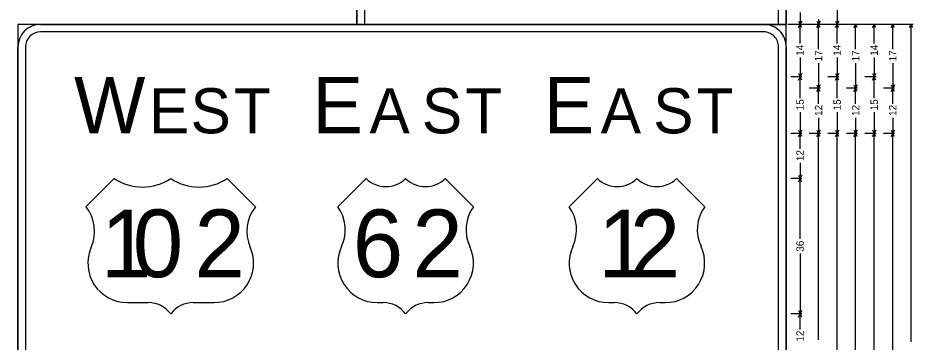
# Model space of a CAD drawing. Extents: x 667331 to 731245, y 738830 to 753817.
# Drawn here: x 729565.7 to 729993.6, y 749932.3 to 750087.4 of the extents above; entities that cross this region are included whole.
import ezdxf

# ---------------------------------------------------------------- set-up
doc = ezdxf.new("R2010")
doc.units = 0
doc.layers.add('R_SIGN', color=7, linetype='Continuous')

msp = doc.modelspace()

# ---------------------------------------------------------------- linework, layer by layer
at = {"layer": 'R_SIGN'}
for p, q in [((729957.29, 750107.85), (729957.29, 750084.35)), ((729939.58, 750090), (729939.58, 750084.35)), ((729948.44, 750086.87), (729948.44, 750084.35)), ((729993.61, 750084.35), (729933.82, 750084.35)), ((729958.18, 750084.35), (729933.82, 750084.35)), ((729940.46, 750084.35), (729935.15, 750084.35)), ((729940.46, 750084.35), (729935.15, 750084.35)), ((729938.79, 750085.93), (729939.58, 750084.35)), ((729938.79, 750082.76), (729939.58, 750084.35)), ((729940.37, 750085.93), (729939.58, 750084.35)), ((729939.58, 750075.11), (729939.58, 750084.35)), ((729940.37, 750082.76), (729939.58, 750084.35)), ((729949.32, 750084.35), (729944.01, 750084.35)), ((729949.32, 750084.35), (729944.01, 750084.35)), ((729947.64, 750085.93), (729948.44, 750084.35)), ((729947.64, 750082.76), (729948.44, 750084.35)), ((729949.23, 750085.93), (729948.44, 750084.35)), ((729948.44, 750072.41), (729948.44, 750084.35)), ((729949.23, 750082.76), (729948.44, 750084.35)), ((729958.18, 750084.35), (729952.86, 750084.35)), ((729956.5, 750085.93), (729957.29, 750084.35)), ((729956.5, 750082.76), (729957.29, 750084.35)), ((729958.09, 750085.93), (729957.29, 750084.35)), ((729957.29, 750075.11), (729957.29, 750084.35)), ((729958.09, 750082.76), (729957.29, 750084.35)), ((729967.04, 750084.35), (729961.72, 750084.35)), ((729965.36, 750082.76), (729966.15, 750084.35)), ((729966.15, 750072.41), (729966.15, 750084.35)), ((729966.94, 750082.76), (729966.15, 750084.35)), ((729975.9, 750084.35), (729970.58, 750084.35)), ((729974.22, 750082.76), (729975.01, 750084.35)), ((729975.01, 750075.11), (729975.01, 750084.35)), ((729975.8, 750082.76), (729975.01, 750084.35)), ((729984.75, 750084.35), (729979.44, 750084.35)), ((729983.08, 750082.76), (729983.87, 750084.35)), ((729983.87, 750072.41), (729983.87, 750084.35)), ((729984.66, 750082.76), (729983.87, 750084.35)), ((729991.93, 750082.76), (729992.73, 750084.35)), ((729992.73, 749932.5), (729992.73, 750084.35)), ((729993.52, 750082.76), (729992.73, 750084.35)), ((729939.58, 750068.44), (729939.58, 750059.19)), ((729948.44, 750065.73), (729948.44, 750053.79)), ((729957.29, 750068.44), (729957.29, 750059.19)), ((729966.15, 750065.73), (729966.15, 750053.79)), ((729975.01, 750068.44), (729975.01, 750059.19)), ((729983.87, 750065.73), (729983.87, 750053.79)), ((729938.79, 750060.78), (729939.58, 750059.19)), ((729940.37, 750060.78), (729939.58, 750059.19)), ((729956.5, 750060.78), (729957.29, 750059.19)), ((729958.09, 750060.78), (729957.29, 750059.19)), ((729974.22, 750060.78), (729975.01, 750059.19)), ((729975.8, 750060.78), (729975.01, 750059.19)), ((729940.46, 750059.19), (729935.15, 750059.19)), ((729938.79, 750057.61), (729939.58, 750059.19)), ((729939.58, 750049.05), (729939.58, 750059.19)), ((729940.37, 750057.61), (729939.58, 750059.19)), ((729958.18, 750059.19), (729952.86, 750059.19)), ((729956.5, 750057.61), (729957.29, 750059.19)), ((729957.29, 750049.05), (729957.29, 750059.19)), ((729958.09, 750057.61), (729957.29, 750059.19)), ((729975.9, 750059.19), (729970.58, 750059.19)), ((729974.22, 750057.61), (729975.01, 750059.19)), ((729975.01, 750049.05), (729975.01, 750059.19)), ((729975.8, 750057.61), (729975.01, 750059.19)), ((729949.32, 750053.79), (729944.01, 750053.79)), ((729947.64, 750055.38), (729948.44, 750053.79)), ((729947.64, 750052.21), (729948.44, 750053.79)), ((729949.23, 750055.38), (729948.44, 750053.79)), ((729948.44, 750046.33), (729948.44, 750053.79)), ((729949.23, 750052.21), (729948.44, 750053.79)), ((729967.04, 750053.79), (729961.72, 750053.79)), ((729965.36, 750055.38), (729966.15, 750053.79)), ((729965.36, 750052.21), (729966.15, 750053.79)), ((729966.94, 750055.38), (729966.15, 750053.79)), ((729966.15, 750046.33), (729966.15, 750053.79)), ((729966.94, 750052.21), (729966.15, 750053.79)), ((729984.75, 750053.79), (729979.44, 750053.79)), ((729983.08, 750055.38), (729983.87, 750053.79)), ((729983.08, 750052.21), (729983.87, 750053.79)), ((729984.66, 750055.38), (729983.87, 750053.79)), ((729983.87, 750046.33), (729983.87, 750053.79)), ((729984.66, 750052.21), (729983.87, 750053.79)), ((729939.58, 750042.34), (729939.58, 750032.19)), ((729948.44, 750039.66), (729948.44, 750032.19)), ((729957.29, 750042.34), (729957.29, 750032.19)), ((729966.15, 750039.66), (729966.15, 750032.19)), ((729975.01, 750042.34), (729975.01, 750032.19)), ((729983.87, 750039.66), (729983.87, 750032.19)), ((729940.46, 750032.19), (729935.15, 750032.19)), ((729938.79, 750033.78), (729939.58, 750032.19)), ((729938.79, 750030.61), (729939.58, 750032.19)), ((729940.37, 750033.78), (729939.58, 750032.19)), ((729939.58, 750024.73), (729939.58, 750032.19)), ((729940.37, 750030.61), (729939.58, 750032.19)), ((729949.32, 750032.19), (729944.01, 750032.19)), ((729947.64, 750033.78), (729948.44, 750032.19)), ((729947.64, 750030.61), (729948.44, 750032.19)), ((729949.23, 750033.78), (729948.44, 750032.19)), ((729948.44, 749933.35), (729948.44, 750032.19)), ((729949.23, 750030.61), (729948.44, 750032.19)), ((729958.18, 750032.19), (729952.86, 750032.19)), ((729958.18, 750032.19), (729952.86, 750032.19)), ((729956.5, 750033.78), (729957.29, 750032.19)), ((729956.5, 750030.61), (729957.29, 750032.19)), ((729958.09, 750033.78), (729957.29, 750032.19)), ((729957.29, 749906.44), (729957.29, 750032.19)), ((729958.09, 750030.61), (729957.29, 750032.19)), ((729967.04, 750032.19), (729961.72, 750032.19)), ((729967.04, 750032.19), (729961.72, 750032.19)), ((729965.36, 750033.78), (729966.15, 750032.19)), ((729965.36, 750030.61), (729966.15, 750032.19)), ((729966.94, 750033.78), (729966.15, 750032.19)), ((729966.15, 749906.44), (729966.15, 750032.19)), ((729966.94, 750030.61), (729966.15, 750032.19)), ((729975.9, 750032.19), (729970.58, 750032.19)), ((729975.9, 750032.19), (729970.58, 750032.19)), ((729974.22, 750033.78), (729975.01, 750032.19)), ((729974.22, 750030.61), (729975.01, 750032.19)), ((729975.8, 750033.78), (729975.01, 750032.19)), ((729975.01, 749906.44), (729975.01, 750032.19)), ((729975.8, 750030.61), (729975.01, 750032.19)), ((729984.75, 750032.19), (729979.44, 750032.19)), ((729984.75, 750032.19), (729979.44, 750032.19)), ((729983.08, 750033.78), (729983.87, 750032.19)), ((729983.08, 750030.61), (729983.87, 750032.19)), ((729984.66, 750033.78), (729983.87, 750032.19)), ((729983.87, 749906.44), (729983.87, 750032.19)), ((729984.66, 750030.61), (729983.87, 750032.19)), ((729939.58, 750018.06), (729939.58, 750010.59)), ((729611.78, 750010.59), (729598.28, 749997.09)), ((729679.28, 749997.09), (729665.78, 750010.59)), ((729732.16, 750010.59), (729718.66, 749997.09)), ((729783.46, 749997.09), (729769.96, 750010.59)), ((729842.72, 750010.59), (729829.22, 749997.09)), ((729894.02, 749997.09), (729880.52, 750010.59)), ((729940.46, 750010.59), (729935.15, 750010.59)), ((729938.79, 750012.18), (729939.58, 750010.59)), ((729938.79, 750009.01), (729939.58, 750010.59)), ((729940.37, 750012.18), (729939.58, 750010.59)), ((729939.58, 749981.72), (729939.58, 750010.59)), ((729940.37, 750009.01), (729939.58, 750010.59)), ((729939.58, 749974.66), (729939.58, 749945.79)), ((729618.08, 749951.19), (729627.98, 749951.19)), ((729649.58, 749951.19), (729659.48, 749951.19)), ((729737.56, 749951.19), (729740.26, 749951.19)), ((729761.86, 749951.19), (729764.56, 749951.19)), ((729848.12, 749951.19), (729850.82, 749951.19)), ((729872.42, 749951.19), (729875.12, 749951.19)), ((729940.46, 749945.79), (729935.15, 749945.79)), ((729938.79, 749947.38), (729939.58, 749945.79)), ((729938.79, 749944.21), (729939.58, 749945.79)), ((729940.37, 749947.38), (729939.58, 749945.79)), ((729939.58, 749938.33), (729939.58, 749945.79)), ((729940.37, 749944.21), (729939.58, 749945.79))]:
    msp.add_line(p, q, dxfattribs=at)
for points in [[(729727.73, 750084.35), (729932.93, 750084.35), (729932.93, 750138.35), (729727.73, 750138.35), (729727.73, 750084.35), (729727.73, 750084.35)], [(729727.73, 750084.35), (729727.73, 750127.55)], [(729731.33, 750127.55), (729731.33, 750084.35)], [(729929.33, 750084.35), (729929.33, 750127.55)], [(729932.93, 750127.55), (729932.93, 750084.35)], [(729565.73, 749771.15), (729932.93, 749771.15), (729932.93, 750084.35), (729565.73, 750084.35), (729565.73, 749771.15), (729565.73, 749771.15)], [(729576.53, 750084.35), (729922.13, 750084.35)], [(729922.13, 750080.75), (729576.53, 750080.75)], [(729565.73, 749771.15), (729565.73, 750073.55)], [(729569.33, 750073.55), (729569.33, 749771.15)], [(729929.33, 749771.15), (729929.33, 750073.55)], [(729932.93, 750073.55), (729932.93, 749771.15)]]:
    msp.add_lwpolyline(points, dxfattribs=at)
for centre, radius, start, end in [((729576.53, 750073.55), 10.8, 90.0002, 179.9998), ((729922.13, 750073.55), 10.8, 0, 90.0002), ((729576.53, 750073.55), 7.2, 90.0002, 179.9998), ((729922.13, 750073.55), 7.2, 0, 90.0002), ((729625.28, 750030.8), 24.3, 236.2511, 303.749), ((729652.28, 750030.8), 24.3, 236.2511, 303.749), ((729741.61, 750020.23), 13.5, 225.5729, 314.4272), ((729760.51, 750020.23), 13.5, 225.5729, 314.4272), ((729852.17, 750020.23), 13.5, 225.5729, 314.4272), ((729871.07, 750020.23), 13.5, 225.5729, 314.4272), ((729583.49, 749985.33), 18.9, 336.2288, 38.491), ((729694.07, 749985.33), 18.9, 141.5085, 203.7713), ((729703.31, 749986.07), 18.9, 334.9895, 35.6629), ((729798.82, 749986.07), 18.9, 144.3372, 205.01), ((729813.86, 749986.07), 18.9, 334.9895, 35.6629), ((729909.37, 749986.07), 18.9, 144.3372, 205.01), ((729618.08, 749970.09), 18.9, 156.2284, 270.0001), ((729659.48, 749970.09), 18.9, 270.0001, 23.7711), ((729737.56, 749970.09), 18.9, 154.9897, 270.0001), ((729764.56, 749970.09), 18.9, 270.0001, 25.0104), ((729848.12, 749970.09), 18.9, 154.9897, 270.0001), ((729875.12, 749970.09), 18.9, 270.0001, 25.0104), ((729627.98, 749937.69), 13.5, 36.8699, 90.0002), ((729649.58, 749937.69), 13.5, 90.0002, 143.13), ((729740.26, 749937.69), 13.5, 36.8699, 90.0002), ((729761.86, 749937.69), 13.5, 90.0002, 143.13), ((729850.82, 749937.69), 13.5, 36.8699, 90.0002), ((729872.42, 749937.69), 13.5, 90.0002, 143.13)]:
    msp.add_arc(centre, radius, start, end, dxfattribs=at)

# ---------------------------------------------------------------- texts
for s, p in [('14', (729941.35, 750069.32)), ('14', (729959.07, 750069.32)), ('14', (729976.78, 750069.32)), ('17', (729950.21, 750066.61)), ('17', (729967.92, 750066.61)), ('17', (729985.64, 750066.61)), ('15', (729941.35, 750043.23)), ('15', (729959.07, 750043.23)), ('15', (729976.78, 750043.23)), ('12', (729950.21, 750040.55)), ('12', (729967.92, 750040.55)), ('12', (729985.64, 750040.55)), ('12', (729941.35, 750018.95)), ('36', (729941.35, 749975.55)), ('12', (729941.35, 749932.55))]:
    msp.add_text(s, height=3.543, rotation=90.0002, dxfattribs=at).set_placement(p)
for s, height, p in [('W', 27, (729592.57, 750032.19)), ('E', 27, (729706.58, 750032.19)), ('E', 27, (729817.14, 750032.19)), ('E', 21.6, (729628.39, 750032.19)), ('S', 21.6, (729648.26, 750032.19)), ('T', 21.6, (729669, 750032.19)), ('A', 21.6, (729733.76, 750032.19)), ('S', 21.6, (729758.82, 750032.19)), ('T', 21.6, (729779.56, 750032.19)), ('A', 21.6, (729844.32, 750032.19)), ('S', 21.6, (729869.38, 750032.19)), ('T', 21.6, (729890.11, 750032.19)), ('1', 32.4, (729605.41, 749963.34)), ('0', 32.4, (729620.63, 749963.34)), ('2', 32.4, (729650.12, 749963.34)), ('6', 32.4, (729725.79, 749963.34)), ('2', 32.4, (729754.3, 749963.34)), ('1', 32.4, (729842.99, 749963.34)), ('2', 32.4, (729858.22, 749963.34))]:
    msp.add_text(s, height=height, dxfattribs=at).set_placement(p)

doc.saveas('drawing.dxf')
